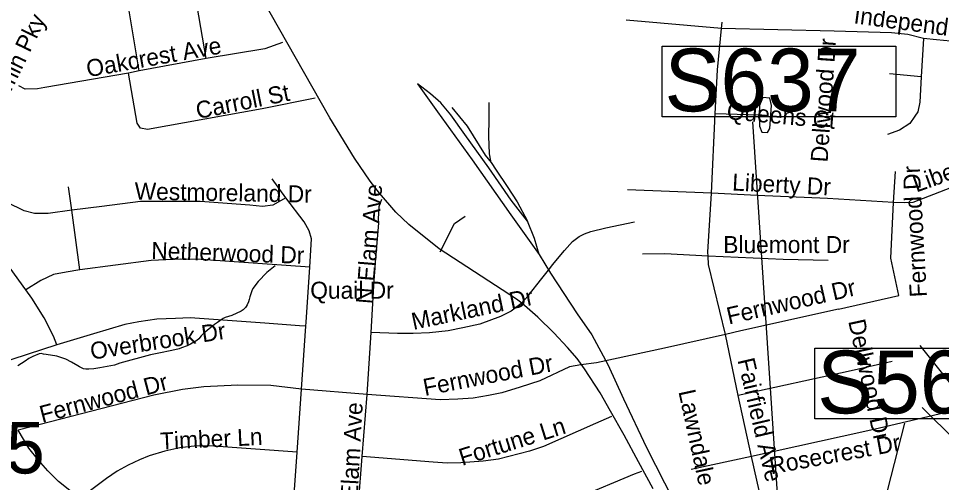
# Model space of a CAD drawing. Extents: x 1662474 to 1856135, y 779280 to 917889.
# Drawn here: x 1754641 to 1759792, y 855577 to 858167 of the extents above; entities that cross this region are included whole.
import ezdxf

# ---------------------------------------------------------------- set-up
doc = ezdxf.new("R2010")
doc.units = 0
for name, color, linetype in [('Cogo Default Point CELL', 7, 'Continuous'), ('Exist Hydrographic Misc Water Feature', 7, 'Continuous'), ('Exist Railroad Mainline', 7, 'Continuous'), ('Exist Railroad Siding', 7, 'Continuous'), ('Exist Road Non-System Type 51', 7, 'Continuous'), ('Exist Road Non-System Type 51 Label', 7, 'Continuous'), ('Exist Road Primary US UnDivided 4 Lane Attributed', 7, 'Continuous'), ('Prop Horizontal Alignment Station Label', 7, 'Continuous'), ('Scratch_Level_6', 7, 'Continuous')]:
    doc.layers.add(name, color=color, linetype=linetype)

msp = doc.modelspace()

# ---------------------------------------------------------------- linework, layer by layer
at = {"layer": 'Exist Hydrographic Misc Water Feature'}
for points in [[(1756073.2, 856785.4), (1756027.1, 856749.8), (1755978.5, 856698.2), (1755948.3, 856660.4), (1755942.2, 856646.4), (1755931.9, 856612.5), (1755927.8, 856598.6), (1755923.7, 856584.6), (1755917.6, 856568.6), (1755911.4, 856558.7), (1755907.3, 856552.7), (1755895.2, 856540.8), (1755889.3, 856536.8), (1755883.1, 856532.9), (1755831.1, 856509.3), (1755795, 856497.6), (1755782.9, 856491.7), (1755764.8, 856479.8), (1755750.7, 856469.9), (1755734.5, 856458.2), (1755674.2, 856408.6), (1755660, 856394.7), (1755647.9, 856378.8), (1755635.8, 856368.9), (1755601.6, 856349.1), (1755581.5, 856339.3), (1755551.4, 856327.6), (1755537.4, 856323.7), (1755497.2, 856314), (1755423.2, 856298.6), (1755377.1, 856288.9), (1755206.7, 856242.4), (1755176.5, 856232.6), (1755094.3, 856217.3), (1755060.5, 856211.6), (1755034.2, 856209.8), (1755016.2, 856209.9), (1755004.3, 856212), (1754982.3, 856222.2), (1754972.5, 856228.3), (1754936.6, 856248.6), (1754904.8, 856264.9), (1754870.8, 856277.1), (1754854.8, 856281.3), (1754794.9, 856291.8), (1754781, 856293.9), (1754766.8, 856296), (1754757, 856294.1), (1754720.7, 856280.4), (1754698.5, 856268.5), (1754678.5, 856254.7), (1754636.4, 856227.1)], [(1759873.7, 855807.3), (1759683.8, 855995)]]:
    msp.add_lwpolyline(points, dxfattribs=at)
at = {"layer": 'Exist Railroad Mainline'}
for points in [[(1756867.9, 857801.3), (1756979, 857646.4), (1757173.4, 857377.2), (1757387.7, 857069.9), (1757546.3, 856849)], [(1757546.3, 856849), (1757609.5, 856744.7), (1757758.2, 856518.1), (1757839.5, 856401.6), (1757928.7, 856235), (1758017.3, 856044.4), (1758146, 855771.7), (1758295.9, 855476.8), (1758459.8, 855217.5), (1758649.8, 854856.1), (1758766.8, 854601.9), (1758889.4, 854383.5), (1759030.2, 854138.7), (1759134.9, 853916.7), (1759205.8, 853786.8), (1759340.6, 853550.3), (1759633.6, 853069.4), (1759766.6, 852847.4)]]:
    msp.add_lwpolyline(points, dxfattribs=at)
at = {"layer": 'Exist Railroad Siding'}
for points in [[(1757481.2, 857035.5), (1757390, 857151.9), (1757265, 857333), (1757132.3, 857519.5), (1757052.8, 857628.2), (1756997.1, 857696.3), (1756939.7, 857746.7), (1756867.9, 857801.3)], [(1757059.2, 857670), (1757144.7, 857565.6), (1757245.5, 857403), (1757279.4, 857362.9)], [(1757279.4, 857362.9), (1757269.6, 857410.7), (1757266, 857510.6), (1757266.6, 857604.8), (1757267.2, 857666.8), (1757267.2, 857698.6)], [(1757279.4, 857362.9), (1757307.1, 857320.7), (1757368.3, 857228.2), (1757424, 857144), (1757481.2, 857035.5)], [(1757546.3, 856849), (1757520.9, 856939.2), (1757481.2, 857035.5)]]:
    msp.add_lwpolyline(points, dxfattribs=at)
at = {"layer": 'Exist Road Non-System Type 51'}
for p, q in [((1755688.6, 857943.4), (1755638.9, 858235.1)), ((1755314.6, 857874.7), (1755258.5, 858209.1)), ((1758563.9, 858110.9), (1758032.4, 858156.9)), ((1758563.9, 858110.9), (1758566.9, 858146.6)), ((1759192, 858096.5), (1758563.9, 858110.9)), ((1759690.9, 858055.8), (1759677.4, 857840.6)), ((1755688.6, 857943.4), (1755314.6, 857874.7)), ((1755314.6, 857874.7), (1755254.2, 857861)), ((1759677.4, 857840.6), (1759500.4, 857857.9)), ((1754678.1, 857771.5), (1754642.8, 857790.2)), ((1758507.8, 857192.2), (1758528.5, 857634)), ((1758773.4, 857626.7), (1758528.5, 857634)), ((1759524.2, 857139), (1759535.4, 857312.8)), ((1756132.5, 857166.4), (1756057.4, 857271.6)), ((1754938.9, 857096.5), (1754919.9, 857226.7)), ((1758507.8, 857192.2), (1758038.8, 857210.9)), ((1759524.2, 857139), (1759154.5, 857162.1)), ((1754983.4, 856764.2), (1754938.9, 857096.5)), ((1756219.9, 856097.9), (1756244.9, 856448.8)), ((1756585.8, 856067.7), (1756609.6, 856413.4)), ((1758585.8, 856403.1), (1758246.1, 856326.9)), ((1758656.6, 856062.4), (1758585.8, 856403.1)), ((1754855.1, 856345.6), (1754521.2, 856237.2)), ((1759516.9, 856251.9), (1759287.9, 856201)), ((1759287.9, 856201), (1758656.6, 856062.4)), ((1756195.2, 855746.9), (1756219.9, 856097.9)), ((1756585.8, 856067.7), (1756219.9, 856097.9)), ((1756559.5, 855721.4), (1756585.8, 856067.7)), ((1758731.6, 855721.8), (1758656.6, 856062.4)), ((1759362.9, 855862.2), (1758731.6, 855721.8)), ((1756171.4, 855397.9), (1756195.2, 855746.9)), ((1756532.5, 855374.8), (1756559.5, 855721.4)), ((1758731.6, 855721.8), (1758395.1, 855648.8)), ((1758805.4, 855389.7), (1758731.6, 855721.8))]:
    msp.add_line(p, q, dxfattribs=at)
for points in [[(1758528.5, 857634), (1758541.4, 857879.4), (1758563.9, 858110.9)], [(1759690.9, 858055.8), (1759603.2, 858076.5), (1759512.8, 858087.2), (1759192, 858096.5)], [(1756113.9, 858032.9), (1756015.9, 857997.5), (1755688.6, 857943.4)], [(1760104.4, 858029.9), (1760035.9, 858030.9), (1759841.9, 858039.2), (1759762.9, 858046.6), (1759690.9, 858055.8)], [(1755254.2, 857861), (1754788.6, 857780.8), (1754746.9, 857774.7), (1754678.1, 857771.5)], [(1756296, 857722.5), (1755999.9, 857662.4), (1755361.6, 857547.4), (1755320.9, 857553.7), (1755303.4, 857582.9), (1755254.2, 857861)], [(1759677.4, 857840.6), (1759669.9, 857700.4), (1759659.8, 857644.8), (1759642.9, 857621.2), (1759613.8, 857580.8), (1759557.6, 857542.7), (1759490.9, 857519.6)], [(1758773.4, 857626.7), (1758775.2, 857564.8), (1758788.4, 857532.2), (1758820.1, 857530.4), (1758833.2, 857552.7), (1758842.6, 857681.2), (1758833.2, 857722.2), (1758793.9, 857725.1), (1758776.2, 857680.5), (1758773.4, 857626.7)], [(1760136.4, 857335.4), (1759631.6, 857140.4), (1759582.6, 857137.2), (1759524.2, 857139)], [(1754938.9, 857096.5), (1754806.2, 857078.9), (1754730.4, 857077.6), (1754673.1, 857093.4), (1754386.9, 857231.9)], [(1756132.5, 857166.4), (1756059.5, 857125.6), (1756003.1, 857117.2), (1755931.4, 857124.9), (1755654.2, 857144.5), (1755320.9, 857144.5), (1755106.5, 857117), (1754938.9, 857096.5)], [(1756266.9, 856778.7), (1756276.1, 856937.2), (1756263.8, 856980.8), (1756234.9, 857031.9), (1756132.5, 857166.4)], [(1756609.6, 856413.4), (1756628, 856740.1), (1756650.9, 857025.1), (1756650.4, 857050.9), (1756651.4, 857078.7), (1756654, 857118), (1756667.9, 857158.9)], [(1758489.9, 856839.2), (1758487.6, 856862.7), (1758507.8, 857192.2)], [(1759154.5, 857162.1), (1758762.9, 857177.9), (1758507.8, 857192.2)], [(1759215.9, 856544.5), (1759553.4, 856621.4), (1759508.5, 856828.2), (1759524.2, 857139)], [(1756994.4, 856865), (1757074.5, 857023.2), (1757133.5, 857063.4)], [(1757443.2, 856573.2), (1757485.5, 856619.6), (1757560.9, 856715.2), (1757605.1, 856770.8), (1757621.6, 856791.5), (1757687.9, 856871.4), (1757731.9, 856922.2), (1757769.1, 856949.8), (1757798.9, 856964.8), (1757835.4, 856977.1), (1757919.1, 856998.6), (1758077.6, 857031.7)], [(1758489.9, 856839.2), (1758248.1, 856853.8), (1758123.2, 856851.9)], [(1754682.4, 856651.6), (1754593.9, 856772.6), (1754548, 856830.9)], [(1756266.9, 856778.7), (1755660.6, 856821.7), (1755544.1, 856823.5), (1755381.6, 856815.2), (1754983.4, 856764.2)], [(1758585.8, 856403.1), (1758491.8, 856793.9), (1758489.9, 856839.2)], [(1759159.8, 856816.2), (1758908.6, 856821.2), (1758489.9, 856839.2)], [(1754983.4, 856764.2), (1754907.6, 856750.6), (1754835.6, 856737.2), (1754764.9, 856704.9), (1754682.4, 856651.6)], [(1756244.9, 856448.8), (1756246.6, 856471.6), (1756266.9, 856778.7)], [(1754855.1, 856345.6), (1754835.4, 856394.4), (1754784.5, 856495.8), (1754714.6, 856605.2), (1754682.4, 856651.6)], [(1757443.2, 856573.2), (1757390.8, 856533), (1757331.4, 856503.1), (1757215.9, 856461.4), (1757121.1, 856439.6), (1757037.8, 856423.9), (1756934.6, 856412.2), (1756844, 856408.1), (1756756.4, 856408.1), (1756609.6, 856413.4)], [(1759215.9, 856544.5), (1758671, 856422.8), (1758585.8, 856403.1)], [(1756244.9, 856448.8), (1756208.6, 856451.9), (1756014.9, 856466.6), (1755599.1, 856496), (1755516.8, 856491.5), (1755413.6, 856488.4), (1755311.8, 856473.9), (1755234.6, 856459.2), (1755059.5, 856407.2), (1754855.1, 856345.6)], [(1758246.1, 856326.9), (1757865.8, 856245.6), (1757778.4, 856233.2)], [(1759929.5, 855994.4), (1759918, 856035.4), (1759814.1, 856165.5), (1759672.1, 856341.4)], [(1757778.4, 856233.2), (1757714.9, 856222.8), (1757549.2, 856144.5), (1757440.9, 856108.1), (1757337.8, 856077.6), (1757262.9, 856062.4), (1757177.4, 856046.7), (1757091.8, 856042.7), (1756994.1, 856038.2), (1756585.8, 856067.7)], [(1756219.9, 856097.9), (1756049.2, 856117.5), (1755864.5, 856120.4), (1755675.2, 856110.2), (1755555.4, 856096.8), (1755397.1, 856064.2), (1754638.9, 855869.8)], [(1759929.5, 855994.4), (1759446.1, 855880.2), (1759362.9, 855862.2)], [(1757949.2, 855944.6), (1757860.9, 855907), (1757570, 855776.9), (1757492.9, 855752.2), (1757320.1, 855707), (1757234.6, 855695.5), (1757109.6, 855686.6), (1757033.5, 855685.2), (1756955.4, 855690.8), (1756559.5, 855721.4)], [(1754982.4, 855486.6), (1754863.5, 855583.2), (1754805.5, 855642.8), (1754752.1, 855701), (1754699.1, 855768.7), (1754638.9, 855869.8)], [(1756195.2, 855746.9), (1755705.5, 855782.1), (1755620.9, 855778.9), (1755540.9, 855770.5), (1755458.5, 855751.9), (1755370, 855724.9), (1755316.8, 855703.9), (1755252.1, 855673.9), (1755191.9, 855639.4), (1755132.5, 855599.9), (1754982.4, 855486.6)], [(1758117, 855639), (1758076.2, 855623.9), (1757765.8, 855493.7), (1757618, 855433.2), (1757493.1, 855386.2), (1757368.9, 855359.2), (1757261.6, 855340.4), (1757112.8, 855330.1), (1757010.6, 855334.6), (1756532.5, 855374.8)]]:
    msp.add_lwpolyline(points, dxfattribs=at)
at = {"layer": 'Exist Road Primary US UnDivided 4 Lane Attributed'}
msp.add_lwpolyline([(1758182.8, 855541.4), (1758101.3, 855692.1), (1758021.3, 855841.1), (1757945, 855975.7), (1757887, 856077.7), (1757799.8, 856210.7), (1757757.8, 856268.1), (1757705.3, 856329.7), (1757628.2, 856412.5), (1757538.6, 856499.5), (1757449.3, 856577.1), (1757419.9, 856600.8), (1756988.4, 856880.6), (1756818.9, 857016.2), (1756747, 857085.1), (1756655.2, 857191.1), (1756604.1, 857259.1), (1756515.6, 857386.2), (1756379, 857611.8), (1755812.9, 858608.6)], dxfattribs=at)
at = {"layer": 'Prop Horizontal Alignment Station Label'}
msp.add_line((1758942.2, 854517.1), (1758739, 857590), dxfattribs=at)
msp.add_lwpolyline([(1758233.5, 858012.7), (1759536.1, 858012.7), (1759536.1, 857617.8), (1758233.5, 857617.8)], close=True, dxfattribs=at)
at = {"layer": 'Scratch_Level_6'}
msp.add_line((1758619.4, 852135.2), (1759587.1, 855907.2), dxfattribs=at)
msp.add_lwpolyline([(1759085.4, 856327), (1760388, 856327), (1760388, 855932.1), (1759085.4, 855932.1)], close=True, dxfattribs=at)

# ---------------------------------------------------------------- texts
at = {"layer": 'Cogo Default Point CELL'}
msp.add_text('2085', height=288, dxfattribs=at).set_placement((1753930.3, 855627.2))
at = {"layer": 'Exist Road Non-System Type 51 Label'}
for s, rotation, p in [('Independence Rd', 352.3474, (1759298.2, 858140.2)), ('Benjamin Pky', 64.2296, (1754458.3, 857463.2)), ('Oakcrest Ave', 10.092, (1755028.5, 857838.4)), ('Dellwood Dr', 86.0611, (1759155.7, 857361.8)), ('Carroll St', 11.3448, (1755641.1, 857604.8)), ('Queens Ct', 354.8021, (1758590.6, 857605.5)), ('Liberty Dr', 19.6056, (1759651.1, 857195)), ('Fernwood Dr', 93.213, (1759710.3, 856613.5)), ('Liberty Dr', 357.0796, (1758621.7, 857207)), ('Westmoreland Dr', 358.9706, (1755288.5, 857156.5)), ('N Elam Ave', 85.3916, (1756617.6, 856570.4)), ('Netherwood Dr', 358.161, (1755380.9, 856824.8)), ('Fernwood Dr', 12.9514, (1758604.6, 856458.1)), ('Markland Dr', 11.8669, (1756844.6, 856428)), ('Dellwood Dr', 282.2288, (1759270.4, 856477.4)), ('Overbrook Dr', 8.8861, (1755048.9, 856261.8)), ('Fernwood Dr', 10.9535, (1756908.8, 856059.5)), ('Fairfield Ave', 283.1656, (1758652.7, 856260.1)), ('Fernwood Dr', 14.8353, (1754773, 855908.8)), ('Lawndale Dr', 282.2588, (1758322.9, 856084.8)), ('N Elam Ave', 86.911, (1756526.1, 855352.3)), ('Fortune Ln', 17.3628, (1757116.3, 855669.2)), ('Timber Ln', 2.6835, (1755433.3, 855760.1)), ('Rosecrest Dr', 10.4146, (1758840.1, 855622))]:
    msp.add_text(s, height=95, rotation=rotation, dxfattribs=at).set_placement(p)
for s, p in [('Bluemont Dr', (1758573.4, 856857.4)), ('Quail Dr', (1756269, 856602.5))]:
    msp.add_text(s, height=95, dxfattribs=at).set_placement(p)
at = {"layer": 'Prop Horizontal Alignment Station Label'}
msp.add_text('S637', height=350, dxfattribs=at).set_placement((1758246, 857648.4))
at = {"layer": 'Scratch_Level_6'}
msp.add_text('S566', height=350, dxfattribs=at).set_placement((1759097.9, 855962.7))

doc.saveas('drawing.dxf')
